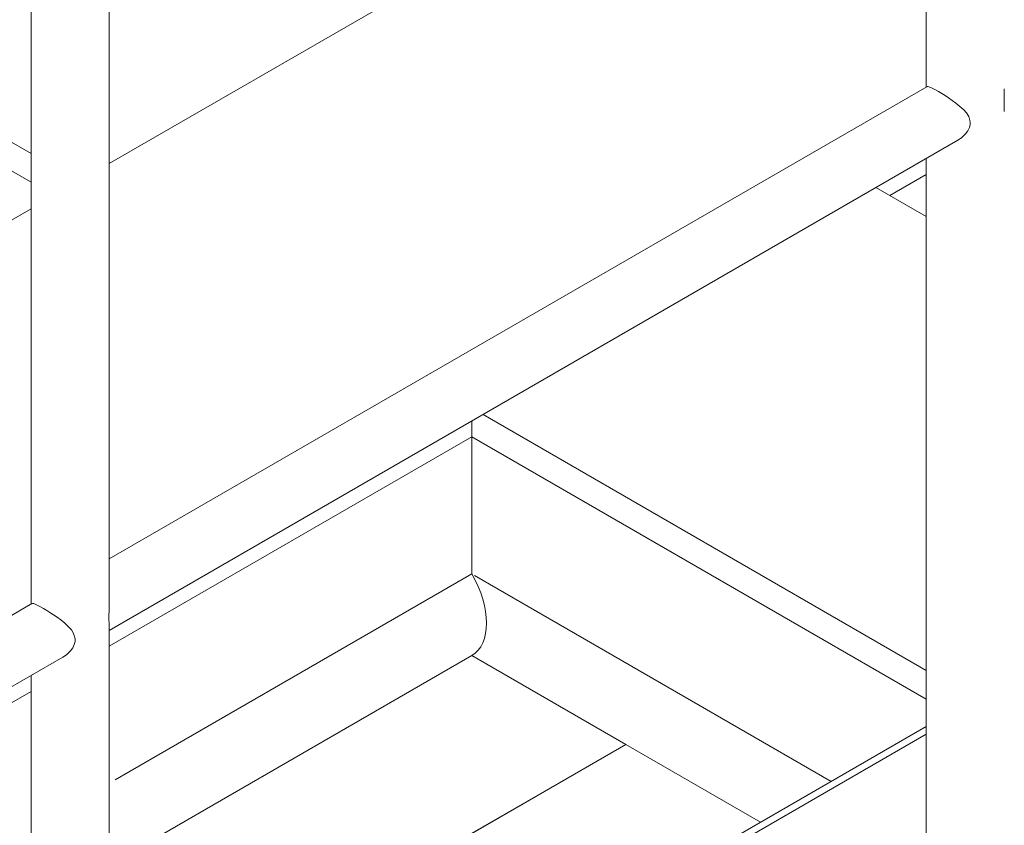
# Model space of a CAD drawing. Header units: millimetres. Extents: x 525 to 29324, y 175 to 20618.
# Tile 277 of 588: x 13493 to 14024, y 14297 to 14732. Entities that reach past the tile are written whole.
import ezdxf

# ---------------------------------------------------------------- set-up
doc = ezdxf.new("R2010")
doc.units = ezdxf.units.MM
doc.linetypes.add('SLD-Centrada-doble', pattern=[12.7, 6.35, -1.27, 1.27, -1.27, 1.27, -1.27])
doc.linetypes.add('SLD-Continua', pattern=[0])

msp = doc.modelspace()

# ---------------------------------------------------------------- linework, layer by layer
at = {"color": 7, "linetype": 'SLD-Continua', "lineweight": 18, "ltscale": 35}
for p, q in [((13981.92, 15060.07), (13981.92, 14695.43)), ((13981.92, 14908.74), (13540.9, 14654.14)), ((13981.92, 14908.74), (13540.9, 14654.14)), ((13981.92, 14908.74), (13540.9, 14654.14)), ((13981.92, 14908.74), (13540.9, 14654.14)), ((13981.92, 14908.74), (13540.9, 14654.14)), ((13540.9, 14415.52), (13540.9, 14805.47)), ((13498.73, 14781.13), (13498.73, 14416.49)), ((13736.66, 14767.15), (13540.9, 14654.14)), ((13736.66, 14767.15), (13540.9, 14654.14)), ((13736.66, 14767.15), (13540.9, 14654.14)), ((13736.66, 14767.15), (13540.9, 14654.14)), ((13736.66, 14767.15), (13540.9, 14654.14)), ((13498.73, 14659.59), (13393.46, 14720.36)), ((13498.73, 14659.59), (13393.46, 14720.36)), ((13498.73, 14659.59), (13393.46, 14720.36)), ((13498.73, 14659.59), (13393.46, 14720.36)), ((13498.73, 14659.59), (13393.46, 14720.36)), ((13498.73, 14644.07), (13380.02, 14712.6)), ((13498.73, 14644.07), (13380.02, 14712.6)), ((13498.73, 14644.07), (13380.02, 14712.6)), ((13498.73, 14644.07), (13380.02, 14712.6)), ((13498.73, 14644.07), (13380.02, 14712.6)), ((13982.31, 14695.65), (13540.9, 14440.83)), ((13540.9, 14402.26), (13999.01, 14666.72)), ((13981.92, 14656.86), (13981.92, 14211.45)), ((13981.92, 14648.3), (13962.23, 14636.94)), ((13981.92, 14648.3), (13962.23, 14636.94)), ((13981.92, 14648.3), (13962.23, 14636.94)), ((13981.92, 14648.3), (13962.23, 14636.94)), ((13981.92, 14648.3), (13962.23, 14636.94)), ((13981.92, 14625.57), (13954.82, 14641.21)), ((13981.92, 14625.57), (13954.82, 14641.21)), ((13981.92, 14625.57), (13954.82, 14641.21)), ((13981.92, 14625.57), (13954.82, 14641.21)), ((13981.92, 14625.57), (13954.82, 14641.21)), ((13498.73, 14629.8), (13057.71, 14375.2)), ((13498.73, 14629.8), (13057.71, 14375.2)), ((13498.73, 14629.8), (13057.71, 14375.2)), ((13498.73, 14629.8), (13057.71, 14375.2)), ((13498.73, 14629.8), (13057.71, 14375.2)), ((13736.66, 14506.72), (13736.66, 14515.27)), ((13736.66, 14506.72), (13736.66, 14515.27)), ((13736.66, 14506.72), (13736.66, 14515.27)), ((13736.66, 14506.72), (13736.66, 14515.27)), ((13736.66, 14506.72), (13736.66, 14515.27)), ((13981.92, 14380.65), (13742.69, 14518.75)), ((13981.92, 14380.65), (13742.69, 14518.75)), ((13981.92, 14380.65), (13742.69, 14518.75)), ((13981.92, 14380.65), (13742.69, 14518.75)), ((13981.92, 14380.65), (13742.69, 14518.75)), ((13736.66, 14506.72), (13540.9, 14393.71)), ((13736.66, 14506.72), (13540.9, 14393.71)), ((13736.66, 14506.72), (13540.9, 14393.71)), ((13736.66, 14506.72), (13540.9, 14393.71)), ((13736.66, 14506.72), (13540.9, 14393.71)), ((13981.92, 14365.13), (13736.66, 14506.72)), ((13736.66, 14432.8), (13736.66, 14506.72)), ((13981.92, 14365.13), (13736.66, 14506.72)), ((13736.66, 14432.8), (13736.66, 14506.72)), ((13981.92, 14365.13), (13736.66, 14506.72)), ((13736.66, 14432.8), (13736.66, 14506.72)), ((13981.92, 14365.13), (13736.66, 14506.72)), ((13736.66, 14432.8), (13736.66, 14506.72)), ((13981.92, 14365.13), (13736.66, 14506.72)), ((13736.66, 14432.8), (13736.66, 14506.72)), ((13499.12, 14416.71), (13057.71, 14161.89)), ((13540.9, 13932.52), (13540.9, 14403.23)), ((13057.71, 14123.32), (13515.82, 14387.78)), ((13736.66, 14388.71), (13819.75, 14340.75)), ((13736.66, 14388.71), (13819.75, 14340.75)), ((13736.66, 14388.71), (13819.75, 14340.75)), ((13736.66, 14388.71), (13819.75, 14340.75)), ((13736.66, 14388.71), (13819.75, 14340.75)), ((13498.73, 14377.92), (13498.73, 13932.52)), ((13498.73, 14369.36), (13057.71, 14114.77)), ((13498.73, 14369.36), (13057.71, 14114.77)), ((13498.73, 14369.36), (13057.71, 14114.77)), ((13498.73, 14369.36), (13057.71, 14114.77)), ((13498.73, 14369.36), (13057.71, 14114.77)), ((13540.9, 14095.81), (13981.92, 14350.41)), ((13540.9, 14091.73), (13981.92, 14346.32)), ((13819.75, 14340.75), (13540.9, 14179.77)), ((13819.75, 14340.75), (13540.9, 14179.77)), ((13819.75, 14340.75), (13540.9, 14179.77)), ((13819.75, 14340.75), (13540.9, 14179.77)), ((13819.75, 14340.75), (13540.9, 14179.77)), ((13819.75, 14340.75), (13736.66, 14292.78)), ((13819.75, 14340.75), (13736.66, 14292.78)), ((13819.75, 14340.75), (13736.66, 14292.78)), ((13819.75, 14340.75), (13736.66, 14292.78)), ((13819.75, 14340.75), (13736.66, 14292.78))]:
    msp.add_line(p, q, dxfattribs=at)
at = {"color": 8, "linetype": 'SLD-Centrada-doble', "lineweight": 18, "ltscale": 35}
for p, q in [((13736.66, 14432.8), (13540.9, 14319.79)), ((13736.66, 14432.8), (13540.9, 14319.79)), ((13736.66, 14432.8), (13540.9, 14319.79)), ((13736.66, 14432.8), (13540.9, 14319.79)), ((13736.66, 14432.8), (13540.9, 14319.79)), ((13930.66, 14320.81), (13736.66, 14432.8)), ((13930.66, 14320.81), (13736.66, 14432.8)), ((13930.66, 14320.81), (13736.66, 14432.8)), ((13930.66, 14320.81), (13736.66, 14432.8)), ((13930.66, 14320.81), (13736.66, 14432.8)), ((13736.66, 14388.71), (13540.9, 14275.7)), ((13736.66, 14388.71), (13540.9, 14275.7)), ((13736.66, 14388.71), (13540.9, 14275.7)), ((13736.66, 14388.71), (13540.9, 14275.7)), ((13736.66, 14388.71), (13540.9, 14275.7)), ((13892.47, 14298.77), (13819.75, 14340.75)), ((13892.47, 14298.77), (13819.75, 14340.75)), ((13892.47, 14298.77), (13819.75, 14340.75)), ((13892.47, 14298.77), (13819.75, 14340.75)), ((13892.47, 14298.77), (13819.75, 14340.75))]:
    msp.add_line(p, q, dxfattribs=at)
at = {"color": 7, "linetype": 'SLD-Continua', "lineweight": 18, "ltscale": 35, "flags": 128}
for points in [[(13982.36, 14695.59), (13982.63, 14695.74), (13983.35, 14695.65), (13984.42, 14695.26), (13985.56, 14694.73), (13986.98, 14693.98), (13988.57, 14693.07), (13990.38, 14691.98), (13992.14, 14690.87), (13994, 14689.65), (13995.98, 14688.28), (13997.95, 14686.83), (14000.15, 14685.06), (14002.17, 14683.19), (14003.67, 14681.48), (14004.87, 14679.61), (14005.7, 14676.72), (14005.64, 14675.22), (14005.25, 14673.68), (14004.38, 14671.86), (14003.13, 14670.14), (14001, 14668.09), (13998.99, 14666.76)], [(13499.17, 14416.65), (13499.44, 14416.8), (13500.16, 14416.71), (13501.23, 14416.32), (13502.37, 14415.79), (13503.79, 14415.04), (13505.38, 14414.13), (13507.19, 14413.04), (13508.95, 14411.93), (13510.81, 14410.71), (13512.79, 14409.34), (13514.76, 14407.89), (13516.96, 14406.12), (13518.98, 14404.25), (13520.48, 14402.54), (13521.68, 14400.67), (13522.51, 14397.78), (13522.45, 14396.28), (13522.06, 14394.74), (13521.19, 14392.92), (13519.94, 14391.21), (13517.81, 14389.15), (13515.8, 14387.83)]]:
    msp.add_lwpolyline(points, dxfattribs=at)
at = {"color": 7, "linetype": 'SLD-Continua', "lineweight": 18, "ltscale": 1225}
for centre in [(14216.72, 14688.22), (13733.53, 14409.28)]:
    msp.add_arc(centre, 192.74, 178.1508, 181.7825, dxfattribs=at)
msp.add_ellipse((13717.57, 14421.78), major_axis=(-19.09, 33.07), ratio=0.577335, start_param=3.141552, end_param=4.712348, dxfattribs=at)
msp.add_ellipse((13717.57, 14421.78), major_axis=(-19.09, 33.07), ratio=0.577335, start_param=3.141552, end_param=4.712348, dxfattribs=at)
msp.add_ellipse((13717.57, 14421.78), major_axis=(-19.09, 33.07), ratio=0.577335, start_param=3.141552, end_param=4.712348, dxfattribs=at)
msp.add_ellipse((13717.57, 14421.78), major_axis=(-19.09, 33.07), ratio=0.577335, start_param=3.141552, end_param=4.712348, dxfattribs=at)
msp.add_ellipse((13717.57, 14421.78), major_axis=(-19.09, 33.07), ratio=0.577335, start_param=3.141552, end_param=4.712348, dxfattribs=at)

doc.saveas('drawing.dxf')
